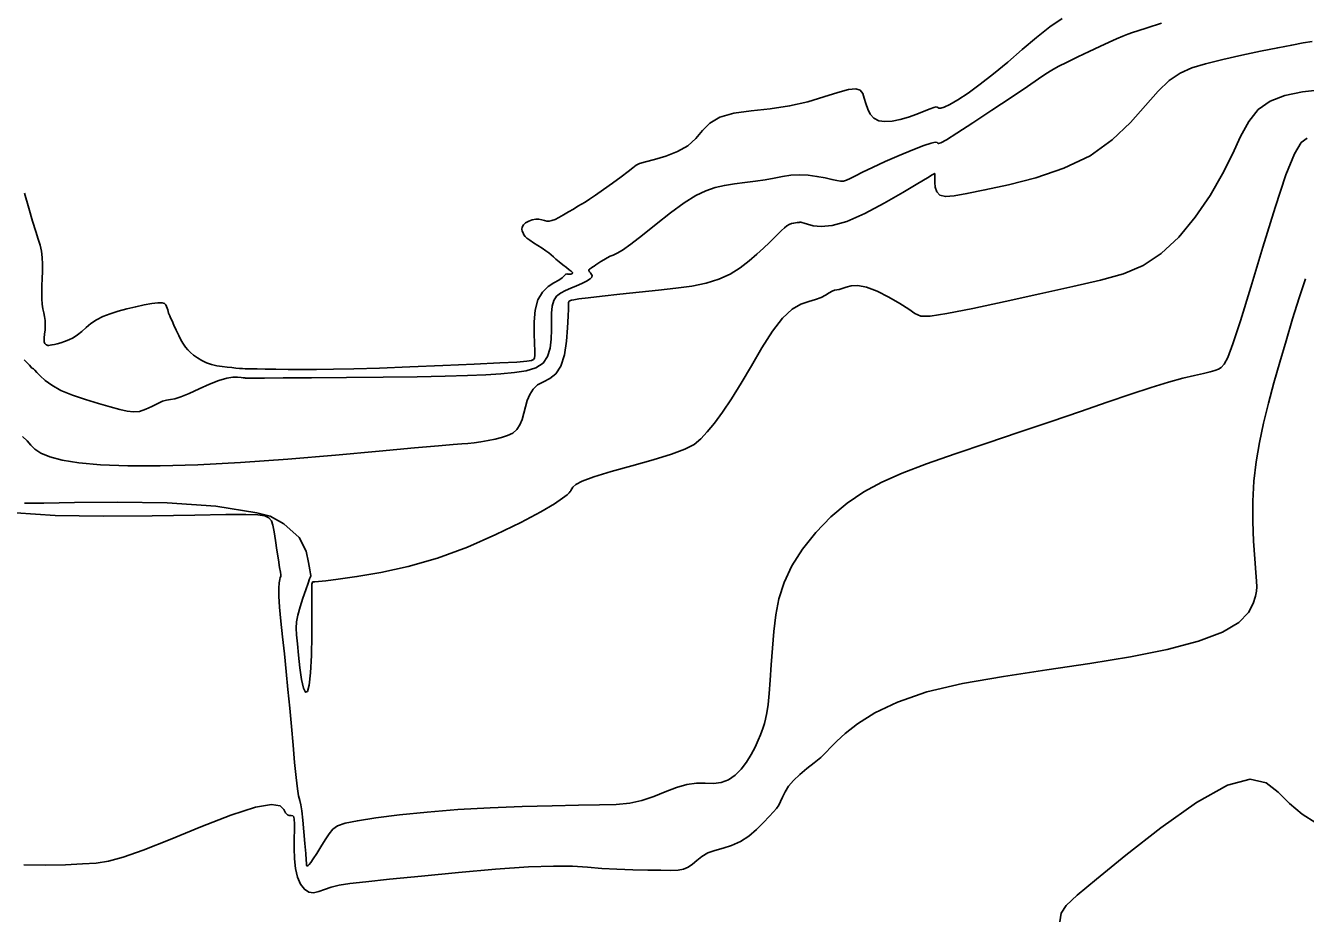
# Model space of a CAD drawing. Extents: x 2566142 to 2571431, y 418755 to 421584.
# Drawn here: x 2567383.9 to 2567635.8, y 419469.3 to 419644.6 of the extents above; entities that cross this region are included whole.
import ezdxf

# ---------------------------------------------------------------- set-up
doc = ezdxf.new("R2010")
doc.units = 0
doc.layers.add('Contour_ADS_Major', color=7, linetype='Continuous')
doc.layers.add('Contour_ADS_Minor', color=7, linetype='Continuous')

msp = doc.modelspace()

# ---------------------------------------------------------------- linework, layer by layer
at = {"layer": 'Contour_ADS_Major'}
for points in [[(2567499.16, 419556.85), (2567503.26, 419557.99), (2567507.44, 419559.16), (2567511.07, 419560.25), (2567513.69, 419561.23), (2567515.5, 419562.19), (2567516.85, 419563.28), (2567518.08, 419564.64), (2567519.49, 419566.4), (2567521.09, 419568.57), (2567522.87, 419571.18), (2567524.79, 419574.23), (2567526.8, 419577.67), (2567528.86, 419581.2), (2567530.92, 419584.45), (2567532.92, 419587.06), (2567534.8, 419588.78), (2567536.53, 419589.78), (2567538.08, 419590.32), (2567539.41, 419590.7), (2567540.51, 419591.12), (2567541.4, 419591.58), (2567542.11, 419592.01), (2567542.69, 419592.34), (2567543.17, 419592.52), (2567543.61, 419592.61), (2567544.09, 419592.7), (2567544.67, 419592.86), (2567545.42, 419593.14), (2567546.42, 419593.4), (2567547.73, 419593.47), (2567549.44, 419593.15), (2567551.56, 419592.34), (2567553.85, 419591.2), (2567556.02, 419589.94), (2567557.76, 419588.79), (2567558.95, 419587.93), (2567560.12, 419587.46), (2567561.99, 419587.44), (2567565.25, 419587.93), (2567570.37, 419588.95), (2567576.76, 419590.32), (2567583.59, 419591.83), (2567590.05, 419593.27), (2567595.49, 419594.5), (2567600.01, 419595.78), (2567603.9, 419597.41), (2567607.46, 419599.74), (2567610.9, 419602.99), (2567614.15, 419606.92), (2567617.08, 419611.17), (2567619.54, 419615.42), (2567621.47, 419619.34), (2567623.09, 419622.82), (2567624.67, 419625.77), (2567626.53, 419628.1), (2567628.88, 419629.77), (2567631.81, 419630.88), (2567635.29, 419631.59), (2567639.35, 419632.05)], [(2567383.7, 419550.61), (2567387.52, 419550.66), (2567393.53, 419550.74), (2567401.99, 419550.81), (2567411.76, 419550.67), (2567421.39, 419550.06), (2567429.42, 419548.73), (2567431, 419548.37), (2567432.07, 419548.1), (2567434.74, 419546.56), (2567437.74, 419543.89), (2567439.12, 419541.19), (2567439.63, 419538.94), (2567439.86, 419537.49), (2567439.99, 419536.73), (2567440.04, 419536.43), (2567440.05, 419536.37), (2567440.04, 419536.33), (2567439.99, 419536.17), (2567439.83, 419535.74), (2567439.53, 419534.9), (2567439.06, 419533.59), (2567438.5, 419531.95), (2567437.94, 419530.23), (2567437.51, 419528.62), (2567437.26, 419527.29), (2567437.19, 419526.06), (2567437.26, 419524.7), (2567437.43, 419522.96), (2567437.65, 419520.72), (2567437.93, 419518.25), (2567438.25, 419515.95), (2567438.61, 419514.23), (2567439, 419513.41), (2567439.39, 419513.6), (2567439.73, 419514.85), (2567440, 419517.22), (2567440.17, 419520.63), (2567440.24, 419524.59), (2567440.27, 419528.46), (2567440.26, 419531.65), (2567440.26, 419533.67), (2567440.29, 419534.71), (2567440.37, 419535.1), (2567440.53, 419535.16), (2567440.84, 419535.17), (2567441.57, 419535.23), (2567443.01, 419535.38), (2567445.47, 419535.69), (2567449.15, 419536.19), (2567453.84, 419536.99), (2567459.24, 419538.17), (2567465.03, 419539.83), (2567470.89, 419542), (2567476.48, 419544.44), (2567481.41, 419546.86), (2567485.34, 419548.96), (2567488.02, 419550.53), (2567489.63, 419551.59), (2567490.49, 419552.27), (2567490.9, 419552.67), (2567491.12, 419552.92), (2567491.25, 419553.08), (2567491.34, 419553.24), (2567491.44, 419553.46), (2567491.65, 419553.8), (2567492.22, 419554.3), (2567493.48, 419554.97), (2567495.74, 419555.82), (2567499.16, 419556.85)]]:
    msp.add_lwpolyline(points, dxfattribs=at)
at = {"layer": 'Contour_ADS_Minor'}
for points in [[(2567496.59, 419597.81), (2567497.12, 419598.16), (2567497.73, 419598.55), (2567498.37, 419598.91), (2567498.99, 419599.22), (2567499.59, 419599.46), (2567500.34, 419599.8), (2567501.42, 419600.44), (2567503.05, 419601.59), (2567505.33, 419603.36), (2567508.05, 419605.53), (2567510.89, 419607.75), (2567513.57, 419609.71), (2567515.85, 419611.15), (2567517.81, 419612.13), (2567519.63, 419612.76), (2567521.47, 419613.18), (2567523.45, 419613.49), (2567525.52, 419613.75), (2567527.57, 419614), (2567529.51, 419614.28), (2567531.28, 419614.6), (2567532.92, 419614.92), (2567534.53, 419615.17), (2567536.19, 419615.27), (2567537.94, 419615.18), (2567539.69, 419614.95), (2567541.3, 419614.65), (2567542.64, 419614.35), (2567543.61, 419614.13), (2567544.31, 419614.01), (2567544.89, 419614.02), (2567545.48, 419614.18), (2567546.23, 419614.51), (2567547.25, 419615.03), (2567548.68, 419615.75), (2567550.62, 419616.69), (2567553.13, 419617.84), (2567555.9, 419619.05), (2567558.57, 419620.17), (2567560.75, 419621.03), (2567562.17, 419621.5), (2567562.96, 419621.66), (2567563.32, 419621.61), (2567563.46, 419621.48), (2567563.62, 419621.4), (2567564.1, 419621.56), (2567565.2, 419622.16), (2567567.23, 419623.43), (2567570.36, 419625.46), (2567574.13, 419627.94), (2567577.92, 419630.47), (2567581.13, 419632.64), (2567583.32, 419634.14), (2567584.77, 419635.13), (2567585.91, 419635.85), (2567587.19, 419636.55), (2567588.94, 419637.44), (2567591.04, 419638.47), (2567593.26, 419639.52), (2567595.37, 419640.51), (2567597.18, 419641.35), (2567598.67, 419642.02), (2567599.9, 419642.55), (2567600.9, 419642.95), (2567601.77, 419643.25), (2567602.88, 419643.6), (2567604.66, 419644.15), (2567607.54, 419645.07)], [(2567541.07, 419630.6), (2567543.79, 419631.48), (2567545.9, 419632.07), (2567547.32, 419632.2), (2567548.19, 419631.9), (2567548.69, 419631.26), (2567549.01, 419630.36), (2567549.31, 419629.29), (2567549.68, 419628.19), (2567550.18, 419627.17), (2567550.89, 419626.37), (2567551.87, 419625.88), (2567553.08, 419625.71), (2567554.49, 419625.8), (2567556.05, 419626.12), (2567557.72, 419626.62), (2567559.35, 419627.21), (2567560.82, 419627.79), (2567561.98, 419628.25), (2567562.72, 419628.52), (2567563.13, 419628.62), (2567563.35, 419628.59), (2567563.49, 419628.5), (2567563.69, 419628.39), (2567564.07, 419628.37), (2567564.74, 419628.56), (2567565.82, 419629.08), (2567567.41, 419630.01), (2567569.43, 419631.35), (2567571.81, 419633.06), (2567574.45, 419635.12), (2567577.25, 419637.45), (2567580.11, 419639.89), (2567582.91, 419642.26), (2567585.55, 419644.34), (2567587.96, 419646.02)], [(2567517.86, 419593.92), (2567520.37, 419594.69), (2567522.61, 419595.73), (2567524.6, 419596.97), (2567526.36, 419598.3), (2567527.88, 419599.62), (2567529.2, 419600.83), (2567530.32, 419601.92), (2567531.26, 419602.86), (2567532.06, 419603.66), (2567532.71, 419604.3), (2567533.27, 419604.81), (2567533.76, 419605.19), (2567534.22, 419605.46), (2567534.68, 419605.64), (2567535.11, 419605.74), (2567535.49, 419605.8), (2567535.81, 419605.84), (2567536.04, 419605.87), (2567536.19, 419605.89), (2567536.31, 419605.91), (2567536.41, 419605.91), (2567536.52, 419605.9), (2567536.74, 419605.85), (2567537.16, 419605.73), (2567537.86, 419605.52), (2567538.95, 419605.22), (2567540.53, 419605.05), (2567542.69, 419605.25), (2567545.55, 419606.06), (2567549.1, 419607.63), (2567552.95, 419609.66), (2567556.59, 419611.75), (2567559.54, 419613.52), (2567561.42, 419614.65), (2567562.4, 419615.24), (2567562.78, 419615.46), (2567562.85, 419615.5), (2567562.87, 419615.48), (2567562.88, 419615.38), (2567562.88, 419615.11), (2567562.87, 419614.59), (2567562.87, 419613.77), (2567562.97, 419612.82), (2567563.28, 419611.92), (2567563.9, 419611.25), (2567564.98, 419610.98), (2567566.68, 419611.09), (2567569.2, 419611.55), (2567572.76, 419612.29), (2567577.42, 419613.3), (2567582.78, 419614.68), (2567588.3, 419616.54), (2567593.45, 419619.01), (2567597.81, 419622.11), (2567601.41, 419625.53), (2567604.38, 419628.87), (2567606.88, 419631.73), (2567609.05, 419633.81), (2567611.16, 419635.25), (2567613.45, 419636.27), (2567616.2, 419637.11), (2567619.56, 419637.94), (2567623.29, 419638.78), (2567627.02, 419639.57), (2567630.4, 419640.25), (2567633.16, 419640.79), (2567635.37, 419641.2), (2567637.19, 419641.5)], [(2567444.53, 419576.99), (2567448.56, 419577.07), (2567453.55, 419577.22), (2567459.58, 419577.45), (2567466.06, 419577.72), (2567472.21, 419578), (2567477.26, 419578.23), (2567480.63, 419578.41), (2567482.56, 419578.55), (2567483.49, 419578.69), (2567483.87, 419578.89), (2567484.06, 419579.2), (2567484.16, 419579.74), (2567484.17, 419580.64), (2567484.12, 419582.04), (2567484.05, 419584), (2567484.04, 419586.3), (2567484.24, 419588.61), (2567484.75, 419590.65), (2567485.64, 419592.18), (2567486.76, 419593.25), (2567487.91, 419593.99), (2567488.89, 419594.52), (2567489.53, 419594.95), (2567489.89, 419595.3), (2567490.1, 419595.54), (2567490.25, 419595.69), (2567490.44, 419595.74), (2567490.66, 419595.73), (2567490.89, 419595.69), (2567491.1, 419595.67), (2567491.27, 419595.7), (2567491.41, 419595.77), (2567491.5, 419595.86), (2567491.56, 419595.95), (2567491.57, 419596.02), (2567491.5, 419596.12), (2567491.3, 419596.29), (2567490.93, 419596.58), (2567490.36, 419597.01), (2567489.68, 419597.54), (2567488.96, 419598.11), (2567488.32, 419598.64), (2567487.81, 419599.09), (2567487.38, 419599.49), (2567486.92, 419599.88), (2567486.35, 419600.3), (2567485.59, 419600.8), (2567484.74, 419601.34), (2567483.89, 419601.87), (2567483.15, 419602.36), (2567482.61, 419602.77), (2567482.25, 419603.13), (2567482.01, 419603.46), (2567481.83, 419603.8), (2567481.68, 419604.17), (2567481.61, 419604.56), (2567481.66, 419604.97), (2567481.9, 419605.38), (2567482.35, 419605.78), (2567482.97, 419606.13), (2567483.66, 419606.39), (2567484.35, 419606.52), (2567484.97, 419606.5), (2567485.52, 419606.38), (2567486.03, 419606.23), (2567486.52, 419606.12), (2567487.01, 419606.12), (2567487.53, 419606.23), (2567488.15, 419606.47), (2567488.89, 419606.85), (2567489.79, 419607.36), (2567490.77, 419607.94), (2567491.75, 419608.52), (2567492.62, 419609.05), (2567493.35, 419609.48), (2567494.05, 419609.9), (2567494.9, 419610.44), (2567496.07, 419611.23), (2567497.65, 419612.33), (2567499.44, 419613.6), (2567501.16, 419614.86), (2567502.56, 419615.93), (2567503.45, 419616.65), (2567504.08, 419617.12), (2567504.79, 419617.46), (2567505.93, 419617.81), (2567507.73, 419618.28), (2567509.96, 419618.94), (2567512.26, 419619.83), (2567514.29, 419620.98), (2567515.83, 419622.42), (2567517.14, 419623.97), (2567518.59, 419625.43), (2567520.57, 419626.61), (2567523.36, 419627.37), (2567526.76, 419627.84), (2567530.51, 419628.25), (2567534.3, 419628.8), (2567537.87, 419629.63), (2567541.07, 419630.6)], [(2567439.19, 419479.75), (2567439.21, 419479.46), (2567439.22, 419479.36), (2567439.24, 419479.3), (2567439.27, 419479.26), (2567439.32, 419479.24), (2567439.4, 419479.25), (2567439.52, 419479.32), (2567439.71, 419479.51), (2567440.04, 419479.92), (2567440.53, 419480.64), (2567441.22, 419481.72), (2567442.04, 419483.03), (2567442.89, 419484.36), (2567443.68, 419485.55), (2567444.4, 419486.45), (2567445.32, 419487.11), (2567446.82, 419487.64), (2567449.24, 419488.15), (2567452.85, 419488.71), (2567457.5, 419489.29), (2567462.96, 419489.84), (2567469, 419490.32), (2567475.36, 419490.68), (2567481.68, 419490.93), (2567487.6, 419491.09), (2567492.75, 419491.18), (2567496.88, 419491.24), (2567500.14, 419491.35), (2567502.83, 419491.61), (2567505.23, 419492.11), (2567507.56, 419492.89), (2567509.83, 419493.82), (2567512.01, 419494.69), (2567514.06, 419495.3), (2567515.96, 419495.52), (2567517.7, 419495.52), (2567519.32, 419495.49), (2567520.83, 419495.67), (2567522.25, 419496.22), (2567523.56, 419497.12), (2567524.76, 419498.29), (2567525.82, 419499.67), (2567526.74, 419501.16), (2567527.5, 419502.65), (2567528.11, 419504), (2567528.57, 419505.07), (2567528.86, 419505.78), (2567529.06, 419506.26), (2567529.2, 419506.7), (2567529.36, 419507.26), (2567529.56, 419508.12), (2567529.81, 419509.36), (2567530.06, 419511.01), (2567530.3, 419513.16), (2567530.5, 419515.8), (2567530.69, 419518.83), (2567530.91, 419522.08), (2567531.19, 419525.39), (2567531.58, 419528.64), (2567532.21, 419531.84), (2567533.21, 419535.05), (2567534.73, 419538.3), (2567536.85, 419541.61), (2567539.47, 419544.87), (2567542.45, 419547.92), (2567545.62, 419550.61), (2567548.89, 419552.86), (2567552.44, 419554.77), (2567556.48, 419556.54), (2567561.25, 419558.35), (2567566.88, 419560.33), (2567573.1, 419562.45), (2567579.52, 419564.6), (2567585.78, 419566.71), (2567591.57, 419568.7), (2567596.8, 419570.5), (2567601.45, 419572.08), (2567605.49, 419573.41), (2567608.91, 419574.44), (2567611.74, 419575.21), (2567614.02, 419575.77), (2567615.78, 419576.17), (2567617.08, 419576.47), (2567618.01, 419576.72), (2567618.71, 419576.99), (2567619.27, 419577.36), (2567619.84, 419577.97), (2567620.56, 419579.32), (2567621.58, 419581.96), (2567623.07, 419586.49), (2567625.11, 419593.16), (2567627.47, 419601.02), (2567629.86, 419608.8), (2567631.99, 419615.24), (2567633.66, 419619.4), (2567634.98, 419621.6), (2567636.18, 419622.49)], [(2567383.72, 419611.62), (2567384.55, 419608.69), (2567385.3, 419606.1), (2567385.92, 419604.1), (2567386.42, 419602.61), (2567386.79, 419601.39), (2567387.04, 419600.25), (2567387.18, 419599), (2567387.23, 419597.65), (2567387.22, 419596.25), (2567387.18, 419594.82), (2567387.13, 419593.42), (2567387.1, 419592.08), (2567387.11, 419590.86), (2567387.18, 419589.78), (2567387.33, 419588.89), (2567387.51, 419588.1), (2567387.67, 419587.36), (2567387.78, 419586.56), (2567387.8, 419585.67), (2567387.74, 419584.74), (2567387.66, 419583.87), (2567387.59, 419583.15), (2567387.58, 419582.66), (2567387.6, 419582.35), (2567387.65, 419582.16), (2567387.72, 419582.05), (2567387.8, 419581.96), (2567387.88, 419581.88), (2567387.97, 419581.81), (2567388.06, 419581.76), (2567388.16, 419581.72), (2567388.29, 419581.69), (2567388.48, 419581.68), (2567388.75, 419581.7), (2567389.11, 419581.76), (2567389.58, 419581.85), (2567390.15, 419581.99), (2567390.83, 419582.18), (2567391.6, 419582.43), (2567392.44, 419582.76), (2567393.31, 419583.2), (2567394.16, 419583.75), (2567394.99, 419584.43), (2567395.84, 419585.19), (2567396.77, 419585.97), (2567397.85, 419586.7), (2567399.12, 419587.35), (2567400.57, 419587.91), (2567402.16, 419588.4), (2567403.85, 419588.86), (2567405.59, 419589.28), (2567407.28, 419589.64), (2567408.78, 419589.91), (2567409.97, 419590.05), (2567410.78, 419590.04), (2567411.26, 419589.9), (2567411.53, 419589.66), (2567411.67, 419589.35), (2567411.79, 419589.01), (2567411.89, 419588.67), (2567411.99, 419588.33), (2567412.08, 419588.04), (2567412.17, 419587.79), (2567412.29, 419587.51), (2567412.47, 419587.11), (2567412.74, 419586.52), (2567413.12, 419585.66), (2567413.58, 419584.65), (2567414.07, 419583.6), (2567414.54, 419582.66), (2567414.97, 419581.91), (2567415.39, 419581.32), (2567415.83, 419580.81), (2567416.36, 419580.31), (2567417, 419579.77), (2567417.75, 419579.21), (2567418.6, 419578.68), (2567419.54, 419578.23), (2567420.54, 419577.9), (2567421.57, 419577.67), (2567422.6, 419577.51), (2567423.59, 419577.4), (2567424.51, 419577.3), (2567425.33, 419577.22), (2567426.05, 419577.16), (2567426.64, 419577.12), (2567427.12, 419577.09), (2567427.64, 419577.07), (2567428.37, 419577.06), (2567429.48, 419577.04), (2567431.1, 419577.02), (2567433.17, 419577), (2567435.6, 419576.97), (2567438.29, 419576.96), (2567441.2, 419576.96), (2567444.53, 419576.99)], [(2567383.67, 419578.84), (2567384.22, 419578.23), (2567384.66, 419577.76), (2567384.94, 419577.45), (2567385.11, 419577.28), (2567385.2, 419577.2), (2567385.25, 419577.17), (2567385.32, 419577.14), (2567385.46, 419577.04), (2567385.71, 419576.8), (2567386.14, 419576.36), (2567386.79, 419575.67), (2567387.74, 419574.8), (2567389.07, 419573.83), (2567390.86, 419572.83), (2567393.14, 419571.89), (2567395.7, 419571.03), (2567398.27, 419570.27), (2567400.58, 419569.61), (2567402.44, 419569.08), (2567403.93, 419568.72), (2567405.19, 419568.58), (2567406.37, 419568.7), (2567407.59, 419569.1), (2567408.8, 419569.66), (2567409.92, 419570.24), (2567410.89, 419570.69), (2567411.67, 419570.9), (2567412.41, 419571.01), (2567413.28, 419571.16), (2567414.49, 419571.54), (2567416.14, 419572.24), (2567418.08, 419573.14), (2567420.1, 419574.06), (2567421.97, 419574.8), (2567423.52, 419575.24), (2567424.73, 419575.41), (2567425.65, 419575.42), (2567426.32, 419575.36), (2567426.77, 419575.31), (2567427.05, 419575.28), (2567427.21, 419575.26), (2567427.3, 419575.26), (2567427.37, 419575.25), (2567427.44, 419575.25), (2567427.55, 419575.25), (2567427.7, 419575.25), (2567428.02, 419575.24), (2567428.94, 419575.24), (2567430.97, 419575.25), (2567434.63, 419575.27), (2567440.22, 419575.3), (2567447.07, 419575.35), (2567454.3, 419575.41), (2567461.02, 419575.5), (2567466.53, 419575.62), (2567470.93, 419575.76), (2567474.49, 419575.92), (2567477.49, 419576.1), (2567480.14, 419576.32), (2567482.45, 419576.66), (2567484.35, 419577.24), (2567485.77, 419578.16), (2567486.68, 419579.48), (2567487.17, 419581.11), (2567487.38, 419582.91), (2567487.42, 419584.73), (2567487.41, 419586.45), (2567487.43, 419588.02), (2567487.56, 419589.38), (2567487.88, 419590.5), (2567488.45, 419591.34), (2567489.23, 419591.97), (2567490.17, 419592.47), (2567491.24, 419592.93), (2567492.36, 419593.4), (2567493.44, 419593.89), (2567494.36, 419594.35), (2567495.03, 419594.78), (2567495.36, 419595.13), (2567495.43, 419595.43), (2567495.34, 419595.65), (2567495.21, 419595.82), (2567495.13, 419595.93), (2567495.08, 419596), (2567495.04, 419596.05), (2567495, 419596.11), (2567494.93, 419596.19), (2567494.84, 419596.29), (2567494.78, 419596.4), (2567494.77, 419596.51), (2567494.83, 419596.62), (2567494.96, 419596.72), (2567495.13, 419596.84), (2567495.33, 419596.96), (2567495.56, 419597.11), (2567495.82, 419597.29), (2567496.16, 419597.52), (2567496.59, 419597.81)], [(2567627.61, 419566.39), (2567628.57, 419570.29), (2567629.64, 419574.29), (2567630.81, 419578.39), (2567632.04, 419582.61), (2567633.29, 419586.91), (2567634.58, 419591.05), (2567635.88, 419594.77)], [(2567383.32, 419563.74), (2567384.2, 419562.9), (2567384.93, 419562.06), (2567385.76, 419561.25), (2567386.93, 419560.47), (2567388.67, 419559.74), (2567391.13, 419559.1), (2567394.43, 419558.57), (2567398.69, 419558.18), (2567404.02, 419557.97), (2567410.4, 419557.96), (2567417.82, 419558.17), (2567426.25, 419558.62), (2567435.51, 419559.29), (2567444.89, 419560.09), (2567453.49, 419560.88), (2567460.46, 419561.53), (2567465.18, 419561.94), (2567468.06, 419562.16), (2567469.76, 419562.28), (2567470.96, 419562.37), (2567472.21, 419562.52), (2567473.56, 419562.72), (2567474.95, 419562.96), (2567476.33, 419563.23), (2567477.62, 419563.53), (2567478.8, 419563.92), (2567479.81, 419564.43), (2567480.62, 419565.12), (2567481.21, 419566.04), (2567481.64, 419567.13), (2567481.97, 419568.34), (2567482.29, 419569.61), (2567482.67, 419570.86), (2567483.17, 419572.05), (2567483.83, 419573.09), (2567484.71, 419573.92), (2567485.84, 419574.54), (2567487.08, 419575.17), (2567488.29, 419576.09), (2567489.29, 419577.59), (2567489.98, 419579.83), (2567490.39, 419582.5), (2567490.61, 419585.17), (2567490.71, 419587.42), (2567490.76, 419588.9), (2567490.79, 419589.74), (2567490.81, 419590.13), (2567490.85, 419590.28), (2567490.91, 419590.36), (2567490.99, 419590.43), (2567491.09, 419590.48), (2567491.21, 419590.53), (2567491.39, 419590.59), (2567491.84, 419590.68), (2567492.83, 419590.83), (2567494.63, 419591.05), (2567497.4, 419591.37), (2567500.86, 419591.76), (2567504.68, 419592.17), (2567508.47, 419592.58), (2567511.94, 419592.95), (2567515.06, 419593.37), (2567517.86, 419593.92)], [(2567429.19, 419490.82), (2567432.33, 419491.35), (2567434.02, 419491.07), (2567434.77, 419490.38), (2567435.11, 419489.69), (2567435.44, 419489.31), (2567435.82, 419489.19), (2567436.18, 419489.17), (2567436.49, 419489.12), (2567436.69, 419488.89), (2567436.81, 419488.39), (2567436.85, 419487.57), (2567436.83, 419486.34), (2567436.79, 419484.67), (2567436.77, 419482.72), (2567436.83, 419480.67), (2567437.05, 419478.71), (2567437.47, 419477.01), (2567438.06, 419475.64), (2567438.81, 419474.65), (2567439.66, 419474.09), (2567440.59, 419473.98), (2567441.62, 419474.21), (2567442.77, 419474.62), (2567444.07, 419475.06), (2567445.61, 419475.43), (2567447.74, 419475.76), (2567450.91, 419476.13), (2567455.54, 419476.62), (2567461.83, 419477.26), (2567469.1, 419477.97), (2567476.43, 419478.61), (2567482.9, 419479.06), (2567487.84, 419479.23), (2567491.54, 419479.17), (2567494.52, 419478.98), (2567497.32, 419478.77), (2567500.33, 419478.61), (2567503.44, 419478.5), (2567506.39, 419478.44), (2567508.93, 419478.39), (2567510.89, 419478.37), (2567512.35, 419478.42), (2567513.45, 419478.6), (2567514.35, 419478.98), (2567515.2, 419479.59), (2567516.07, 419480.34), (2567517.05, 419481.12), (2567518.22, 419481.8), (2567519.62, 419482.31), (2567521.2, 419482.75), (2567522.89, 419483.27), (2567524.61, 419484.03), (2567526.27, 419485.13), (2567527.82, 419486.43), (2567529.18, 419487.77), (2567530.29, 419488.96), (2567531.12, 419489.87), (2567531.72, 419490.58), (2567532.16, 419491.23), (2567532.54, 419491.94), (2567532.93, 419492.81), (2567533.42, 419493.82), (2567534.1, 419494.93), (2567535.04, 419496.09), (2567536.29, 419497.26), (2567537.72, 419498.41), (2567539.16, 419499.51), (2567540.43, 419500.56), (2567541.44, 419501.56), (2567542.4, 419502.6), (2567543.58, 419503.81), (2567545.25, 419505.33), (2567547.68, 419507.23), (2567551.06, 419509.35), (2567555.54, 419511.5), (2567561.29, 419513.48), (2567568.37, 419515.14), (2567576.41, 419516.55), (2567584.91, 419517.81), (2567593.4, 419519.07), (2567601.42, 419520.4), (2567608.65, 419521.86), (2567614.79, 419523.47), (2567619.54, 419525.24), (2567622.72, 419527.18), (2567624.61, 419529.13), (2567625.57, 419530.91), (2567626, 419532.33), (2567626.21, 419533.32), (2567626.28, 419534.16), (2567626.23, 419535.27), (2567626.08, 419537.02), (2567625.85, 419539.71), (2567625.62, 419543.14), (2567625.46, 419547.02), (2567625.47, 419551.04), (2567625.7, 419554.96), (2567626.15, 419558.78), (2567626.79, 419562.57), (2567627.61, 419566.39)], [(2567382.03, 419548.7), (2567389.77, 419548.19), (2567399.19, 419548.05), (2567408.83, 419548.12), (2567417.25, 419548.27), (2567423.32, 419548.38), (2567427.27, 419548.41), (2567429.64, 419548.34), (2567431, 419548.14), (2567431.81, 419547.78), (2567432.3, 419547.19), (2567432.59, 419546.29), (2567432.82, 419544.99), (2567433.09, 419543.28), (2567433.4, 419541.36), (2567433.69, 419539.51), (2567433.93, 419538), (2567434.08, 419537.04), (2567434.14, 419536.51), (2567434.13, 419536.22), (2567434.06, 419535.98), (2567433.94, 419535.61), (2567433.82, 419534.97), (2567433.75, 419533.93), (2567433.77, 419532.35), (2567433.92, 419530.15), (2567434.18, 419527.43), (2567434.5, 419524.32), (2567434.85, 419520.96), (2567435.21, 419517.49), (2567435.56, 419513.94), (2567435.9, 419510.32), (2567436.23, 419506.67), (2567436.56, 419503.03), (2567436.87, 419499.62), (2567437.16, 419496.67), (2567437.43, 419494.43), (2567437.66, 419493.02), (2567437.87, 419492.13), (2567438.07, 419491.3), (2567438.28, 419490.11), (2567438.5, 419488.24), (2567438.71, 419485.95), (2567438.9, 419483.64), (2567439.05, 419481.71), (2567439.15, 419480.44), (2567439.19, 419479.75)], [(2567637.91, 419487.76), (2567635.21, 419489.46), (2567632.69, 419491.5), (2567630.46, 419493.76), (2567628.09, 419495.61), (2567624.97, 419496.32), (2567620.51, 419495.16), (2567614.39, 419491.7), (2567607.37, 419486.73), (2567600.48, 419481.36), (2567594.73, 419476.67)], [(2567383.6, 419479.46), (2567387.88, 419479.38), (2567391.8, 419479.47), (2567395.14, 419479.63), (2567397.81, 419479.81), (2567400.27, 419480.17), (2567403.15, 419480.94), (2567407.07, 419482.34), (2567412.38, 419484.47), (2567418.44, 419486.94), (2567424.34, 419489.23), (2567429.19, 419490.82)], [(2567594.73, 419476.67), (2567590.91, 419473.48), (2567588.76, 419471.44), (2567587.79, 419469.92), (2567587.51, 419468.27)]]:
    msp.add_lwpolyline(points, dxfattribs=at)

doc.saveas('drawing.dxf')
